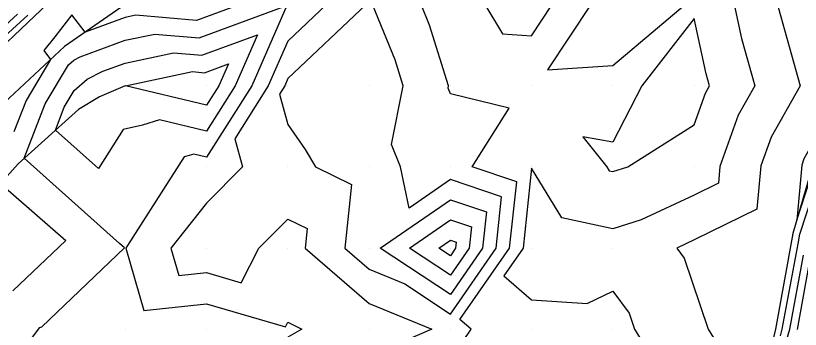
# Model space of a CAD drawing. Extents: x 2188792 to 2191981, y 386090 to 389710.
# Drawn here: x 2191326.8 to 2191423.3, y 388980.3 to 389018.9 of the extents above; entities that cross this region are included whole.
import ezdxf

# ---------------------------------------------------------------- set-up
doc = ezdxf.new("R2010")
doc.units = 0
for name, color, linetype in [('DTM Contours Major', 7, 'Continuous'), ('DTM Contours Minor', 7, 'Continuous'), ('Exist DTM QL2 LIDAR Elevation Point', 7, 'Continuous'), ('PH Exist DTM Breakline', 7, 'Continuous')]:
    doc.layers.add(name, color=color, linetype=linetype)

msp = doc.modelspace()

# ---------------------------------------------------------------- linework, layer by layer
at = {"layer": 'DTM Contours Major'}
for points in [[(2191450.261, 389040.166), (2191450.689, 389040.312), (2191450.002, 389041.092), (2191448.21, 389040.545), (2191441.162, 389030.042), (2191439.291, 389037.685), (2191426.483, 389030.297), (2191431.57, 389025.036), (2191433.903, 389021.75), (2191430.877, 389014.667), (2191428.294, 389012.245), (2191428.838, 389010.296), (2191423.741, 389001.275), (2191423.473, 389000.52), (2191422.857, 388993.708), (2191425.012, 389000.299), (2191425.073, 389000.569), (2191430.357, 389010.126), (2191430.435, 389010.297), (2191432.649, 389013.74), (2191432.689, 389013.812), (2191437.899, 389022.041), (2191441.162, 389030.042), (2191450.261, 389040.166)], [(2191349.99, 389011.899), (2191352.928, 389012.988), (2191351.751, 389010.296), (2191350.236, 389007.894), (2191340.255, 389010.296), (2191348.502, 389012.029), (2191349.99, 389011.899)], [(2191371.624, 388990.294), (2191380.238, 388996.239), (2191384.686, 388994.742), (2191384.208, 388990.294), (2191380.238, 388984.556), (2191371.624, 388990.294)]]:
    msp.add_lwpolyline(points, dxfattribs=at)
at = {"layer": 'DTM Contours Minor'}
for points in [[(2191409.143, 389020.296), (2191403.141, 389023.197), (2191399.5, 389029.004), (2191397.528, 389020.296), (2191392.202, 389012.258), (2191400.24, 389012.781), (2191409.143, 389020.296)], [(2191392.783, 389020.296), (2191393.612, 389023.956), (2191390.124, 389024.086), (2191384.5, 389020.296), (2191386.654, 389016.711), (2191390.24, 389016.458), (2191392.783, 389020.296)], [(2191358.161, 389021.724), (2191349.006, 389018.332), (2191341.549, 389018.982), (2191340.235, 389018.706), (2191335.309, 389016.887), (2191333.668, 389019.014), (2191331.556, 389016.328), (2191330.217, 389014.625), (2191331.03, 389013.511), (2191328.031, 389008.464), (2191326.548, 389004.597)], [(2191380.238, 388998.721), (2191375.16, 388995.216), (2191374.089, 389000.295), (2191372.999, 389003.056), (2191374.443, 389010.296), (2191373.443, 389013.5), (2191370.665, 389020.296), (2191370.455, 389020.514), (2191370.238, 389020.394), (2191369.887, 389020.296), (2191360.237, 389011.171), (2191359.854, 389010.296), (2191359.199, 389009.258), (2191360.237, 389005.504), (2191362.375, 389002.433), (2191363.648, 389000.295), (2191368.073, 388998.13), (2191367.243, 388990.294), (2191370.238, 388987.689), (2191374.646, 388985.885), (2191380.238, 388982.16), (2191385.866, 388990.294), (2191386.544, 388996.599), (2191380.238, 388998.721)], [(2191349.334, 389016.188), (2191360.127, 389020.187), (2191355.802, 389010.296), (2191350.236, 389001.474), (2191348.682, 389001.848), (2191348.121, 389001.677), (2191347.482, 389001.532), (2191340.525, 388990.584), (2191340.296, 388990.294), (2191342.542, 388982.6), (2191350.236, 388983.419), (2191359.948, 388980.581), (2191360.237, 388981.154), (2191361.958, 388980.293), (2191360.237, 388979.286)], [(2191364.987, 389020.296), (2191360.237, 389015.804), (2191357.828, 389010.296), (2191353.708, 389003.767), (2191354.668, 389000.295), (2191350.236, 388995.834), (2191345.863, 388990.294), (2191346.851, 388986.909), (2191350.236, 388987.269), (2191354.509, 388986.021), (2191356.659, 388990.294), (2191360.237, 388993.845), (2191362.622, 388992.679), (2191362.369, 388990.294), (2191370.238, 388983.45), (2191377.955, 388980.293), (2191372.566, 388977.964)], [(2191388.401, 388998.456), (2191382.938, 389000.295), (2191387.48, 389007.536), (2191380.238, 389009.288), (2191379.953, 389010.01), (2191380.01, 389010.296), (2191377.685, 389017.743), (2191376.641, 389020.296)], [(2191415.169, 389020.296), (2191416.078, 389016.132), (2191417.707, 389010.296), (2191415.661, 389006.674), (2191413.415, 389000.349), (2191413.227, 388998.278), (2191410.241, 388996.815), (2191403.698, 388993.752), (2191400.24, 388992.65), (2191393.951, 388994.005), (2191390.24, 389000.14), (2191389.181, 388990.294), (2191386.805, 388986.859), (2191390.24, 388983.921), (2191397.091, 388983.442), (2191400.24, 388984.974), (2191402.229, 388982.281), (2191402.903, 388980.293), (2191404.742, 388977.303)], [(2191420.574, 389019.964), (2191423.273, 389010.296), (2191419.701, 389003.975), (2191418.444, 389000.434), (2191417.96, 388995.083), (2191410.241, 388991.3), (2191408.092, 388990.294), (2191409.005, 388989.057), (2191411.977, 388980.293), (2191417.916, 388970.634)], [(2191322.947, 389015.455), (2191326.997, 389019.126)], [(2191323.059, 389014.254), (2191328.269, 389018.977)], [(2191410.241, 389018.585), (2191403.803, 389010.296), (2191400.24, 389003.321), (2191396.538, 389003.997), (2191399.475, 389000.295), (2191399.764, 388999.818), (2191400.24, 388999.715), (2191402.059, 389000.295), (2191410.241, 389005.489), (2191411.621, 389009.374), (2191412.142, 389010.296), (2191411.727, 389011.781), (2191410.241, 389018.585)], [(2191327.599, 388977.658), (2191329.735, 388980.5), (2191329.989, 388980.595), (2191340.155, 388990.304), (2191339.529, 388990.85), (2191327.812, 389001.357), (2191330.385, 389008.067), (2191333.244, 389012.879), (2191333.9, 389013.449), (2191334.698, 389013.856), (2191340.235, 389015.901), (2191343.867, 389016.665), (2191349.334, 389016.188)], [(2191349.662, 389014.044), (2191356.527, 389016.587), (2191353.777, 389010.296), (2191350.236, 389004.684), (2191344.455, 389006.075), (2191342.367, 389005.437), (2191339.988, 389004.899), (2191336.931, 389000.088), (2191331.648, 389004.825), (2191332.74, 389007.67), (2191333.952, 389009.71), (2191335.539, 389011.09), (2191337.468, 389012.075), (2191340.235, 389013.096), (2191346.184, 389014.347), (2191349.662, 389014.044)], [(2191420.854, 388979.488), (2191421.084, 388980.282), (2191423.016, 388990.79), (2191423.237, 388991.992), (2191425.659, 388999.398)], [(2191324.881, 388998.245), (2191332.925, 388991.222), (2191326.415, 388985.005)], [(2191381.769, 388978.762), (2191382.812, 388980.293), (2191381.425, 388981.479), (2191387.524, 388990.294), (2191388.401, 388998.456)], [(2191375.221, 388990.294), (2191380.238, 388993.756), (2191382.829, 388992.884), (2191382.551, 388990.294), (2191380.238, 388986.952), (2191375.221, 388990.294)], [(2191378.818, 388990.294), (2191380.238, 388991.274), (2191380.972, 388991.027), (2191380.893, 388990.294), (2191380.238, 388989.347), (2191378.818, 388990.294)], [(2191421.525, 388978.605), (2191422.008, 388980.271), (2191423.686, 388989.399)], [(2191422.932, 388980.259), (2191424.356, 388988.008)]]:
    msp.add_lwpolyline(points, dxfattribs=at)
at = {"layer": 'Exist DTM QL2 LIDAR Elevation Point'}
for p, q in [((2191350.236, 389010.296), (2191350.236, 389010.296)), ((2191360.237, 389010.296), (2191360.237, 389010.296)), ((2191370.238, 389010.296), (2191370.238, 389010.296)), ((2191380.238, 389010.296), (2191380.238, 389010.296)), ((2191390.24, 389010.296), (2191390.24, 389010.296)), ((2191400.24, 389010.296), (2191400.24, 389010.296)), ((2191410.241, 389010.296), (2191410.241, 389010.296)), ((2191350.236, 389000.295), (2191350.236, 389000.295)), ((2191360.237, 389000.295), (2191360.237, 389000.295)), ((2191370.238, 389000.295), (2191370.238, 389000.295)), ((2191380.238, 389000.295), (2191380.238, 389000.295)), ((2191390.24, 389000.295), (2191390.24, 389000.295)), ((2191400.24, 389000.295), (2191400.24, 389000.295)), ((2191410.241, 389000.295), (2191410.241, 389000.295)), ((2191340.235, 388990.294), (2191340.235, 388990.294)), ((2191350.236, 388990.294), (2191350.236, 388990.294)), ((2191360.237, 388990.294), (2191360.237, 388990.294)), ((2191370.238, 388990.294), (2191370.238, 388990.294)), ((2191380.238, 388990.294), (2191380.238, 388990.294)), ((2191390.24, 388990.294), (2191390.24, 388990.294)), ((2191400.24, 388990.294), (2191400.24, 388990.294)), ((2191410.241, 388990.294), (2191410.241, 388990.294)), ((2191330.234, 388980.293), (2191330.234, 388980.293)), ((2191340.235, 388980.293), (2191340.235, 388980.293)), ((2191350.236, 388980.293), (2191350.236, 388980.293)), ((2191360.237, 388980.293), (2191360.237, 388980.293)), ((2191370.238, 388980.293), (2191370.238, 388980.293)), ((2191380.238, 388980.293), (2191380.238, 388980.293)), ((2191390.24, 388980.293), (2191390.24, 388980.293)), ((2191400.24, 388980.293), (2191400.24, 388980.293))]:
    msp.add_line(p, q, dxfattribs=at)
at = {"layer": 'PH Exist DTM Breakline'}
for points in [[(2191364.349, 389050.892), (2191358.009, 389043.34), (2191351.67, 389035.787), (2191347.349, 389029.16), (2191340.235, 389020.296), (2191332.745, 389015.112), (2191325.991, 389008.808), (2191319.07, 389001.699), (2191312.149, 388994.59), (2191306.301, 388988.197), (2191300.454, 388981.805), (2191294.606, 388975.412), (2191286.216, 388966.238), (2191280.229, 388960.291), (2191273.562, 388953.623), (2191266.894, 388946.956), (2191260.227, 388940.289)], [(2191343.709, 389035.731), (2191339.337, 389030.118), (2191334.966, 389024.505), (2191329.058, 389018.884), (2191323.151, 389013.264), (2191317.244, 389007.643), (2191311.337, 389002.022)], [(2191440.244, 389030.297), (2191437.762, 389022.16), (2191432.551, 389013.78), (2191430.243, 389010.296), (2191424.837, 389000.543), (2191422.389, 388992.092), (2191420.242, 388980.293), (2191417.484, 388968.841), (2191416.135, 388964.668), (2191413.451, 388961.807), (2191410.241, 388960.291), (2191405.867, 388958.121), (2191401.553, 388956.62)], [(2191340.235, 389010.296), (2191337.052, 389008.911), (2191334.472, 389007.378), (2191327.067, 389000.683), (2191320.05, 388992.857), (2191315.141, 388986.575), (2191310.232, 388980.293)]]:
    msp.add_lwpolyline(points, dxfattribs=at)

doc.saveas('drawing.dxf')
